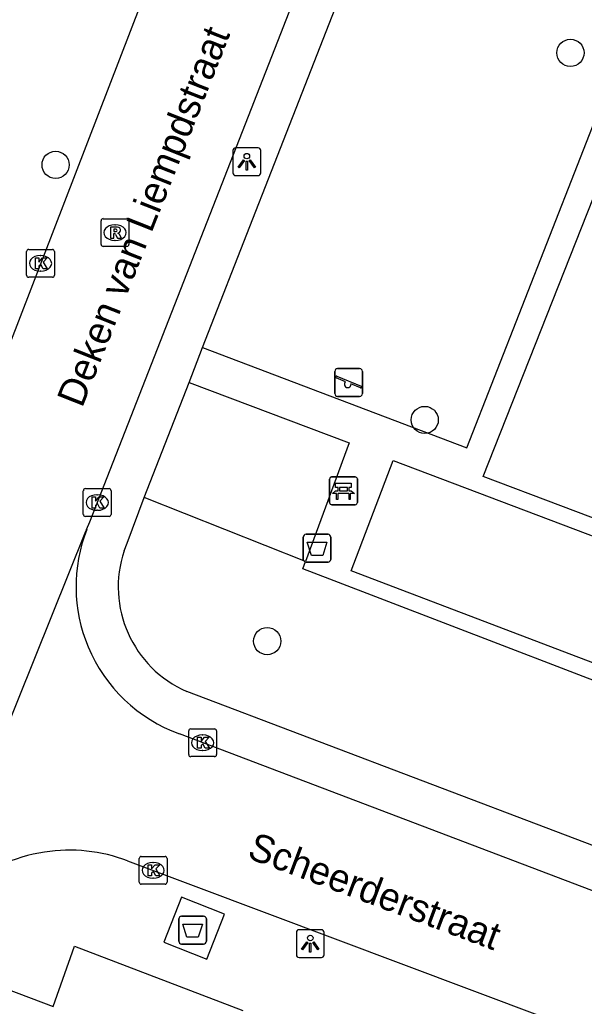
# Model space of a CAD drawing. Extents: x 160026 to 161302, y 384757 to 385701.
# Drawn here: x 161016.12 to 161036.43, y 385151.97 to 385187.45 of the extents above; entities that cross this region are included whole.
import ezdxf

# ---------------------------------------------------------------- set-up
doc = ezdxf.new("R2010")
doc.units = 0
for name, color, linetype in [('IMGEO_Afval_apart_plaats', 7, 'Continuous'), ('IMGEO_Afvalbak', 7, 'Continuous'), ('IMGEO_Bank', 7, 'Continuous'), ('IMGEO_Boom', 7, 'Continuous'), ('IMGEO_Groenvoorziening', 7, 'Continuous'), ('IMGEO_Kolk', 7, 'Continuous'), ('IMGEO_Lichtpunt', 7, 'Continuous'), ('IMGEO_Openbare_ruimte_label', 7, 'Continuous'), ('IMGEO_Rijbaan_lokaal_open', 7, 'Continuous'), ('IMGEO_Rioolput', 7, 'Continuous'), ('IMGEO_Speelvoorziening', 7, 'Continuous'), ('IMGEO_Voetpad_gesloten', 7, 'Continuous'), ('IMGEO_Voetpad_open', 7, 'Continuous')]:
    doc.layers.add(name, color=color, linetype=linetype)

msp = doc.modelspace()

# ---------------------------------------------------------------- linework, layer by layer
at = {"layer": 'IMGEO_Afval_apart_plaats'}
for p, q in [((161021.942, 385155.211), (161022.732, 385155.211)), ((161022.732, 385155.211), (161021.942, 385155.211)), ((161021.842, 385154.311), (161021.842, 385155.111)), ((161021.842, 385155.111), (161021.842, 385154.311)), ((161022.832, 385155.111), (161022.832, 385154.311)), ((161022.832, 385154.311), (161022.832, 385155.111)), ((161022.732, 385154.211), (161021.942, 385154.211)), ((161021.942, 385154.211), (161022.732, 385154.211))]:
    msp.add_line(p, q, dxfattribs=at)
msp.add_lwpolyline([(161021.985, 385154.925), (161022.689, 385154.925), (161022.54, 385154.455), (161022.134, 385154.455), (161021.985, 385154.925)], dxfattribs=at)
for centre, start, end in [((161021.942, 385155.111), 90, 180), ((161021.942, 385155.111), 90, 180), ((161022.732, 385155.111), 0, 90), ((161022.732, 385155.111), 360, 90), ((161021.942, 385154.311), 180, 270), ((161021.942, 385154.311), 180, 270), ((161022.732, 385154.311), 270, 0), ((161022.732, 385154.311), 270, 0)]:
    msp.add_arc(centre, 0.1, start, end, dxfattribs=at)
at = {"layer": 'IMGEO_Afvalbak'}
for p, q in [((161026.319, 385168.046), (161026.319, 385168.846)), ((161026.319, 385168.846), (161026.319, 385168.046)), ((161026.419, 385168.946), (161027.209, 385168.946)), ((161027.209, 385168.946), (161026.419, 385168.946)), ((161027.309, 385168.846), (161027.309, 385168.046)), ((161027.309, 385168.046), (161027.309, 385168.846)), ((161027.209, 385167.946), (161026.419, 385167.946)), ((161026.419, 385167.946), (161027.209, 385167.946))]:
    msp.add_line(p, q, dxfattribs=at)
msp.add_lwpolyline([(161026.462, 385168.66), (161027.166, 385168.66), (161027.017, 385168.19), (161026.611, 385168.19), (161026.462, 385168.66)], dxfattribs=at)
for centre, start, end in [((161026.419, 385168.846), 90, 180), ((161026.419, 385168.846), 90, 180), ((161027.209, 385168.846), 0, 90), ((161027.209, 385168.846), 360, 90), ((161026.419, 385168.046), 180, 270), ((161026.419, 385168.046), 180, 270), ((161027.209, 385168.046), 270, 0), ((161027.209, 385168.046), 270, 0)]:
    msp.add_arc(centre, 0.1, start, end, dxfattribs=at)
at = {"layer": 'IMGEO_Bank'}
for p, q in [((161027.264, 385170.086), (161027.264, 385170.927)), ((161027.264, 385170.927), (161027.264, 385170.086)), ((161027.339, 385171.011), (161028.18, 385171.011)), ((161028.18, 385171.011), (161027.339, 385171.011)), ((161028.264, 385170.936), (161028.264, 385170.095)), ((161028.264, 385170.095), (161028.264, 385170.936)), ((161027.961, 385170.409), (161027.568, 385170.409)), ((161027.573, 385170.517), (161027.573, 385170.623)), ((161027.617, 385170.623), (161027.617, 385170.517)), ((161027.905, 385170.629), (161027.623, 385170.629)), ((161027.623, 385170.511), (161027.905, 385170.511)), ((161027.911, 385170.517), (161027.911, 385170.623)), ((161027.955, 385170.623), (161027.955, 385170.517)), ((161028.189, 385170.011), (161027.348, 385170.011)), ((161027.348, 385170.011), (161028.189, 385170.011))]:
    msp.add_line(p, q, dxfattribs=at)
for points in [[(161027.567, 385170.629), (161027.481, 385170.629), (161027.481, 385170.79), (161028.044, 385170.79), (161028.044, 385170.629), (161027.961, 385170.629)], [(161027.511, 385170.409), (161027.369, 385170.409), (161027.481, 385170.511), (161027.567, 385170.511)], [(161027.561, 385170.402), (161027.561, 385170.195), (161027.518, 385170.195), (161027.518, 385170.402)], [(161027.961, 385170.511), (161028.044, 385170.511), (161028.156, 385170.409), (161028.017, 385170.409)], [(161028.011, 385170.402), (161028.011, 385170.195), (161027.967, 385170.195), (161027.967, 385170.402)]]:
    msp.add_lwpolyline(points, dxfattribs=at)
for centre, radius, start, end in [((161027.342, 385170.933), 0.0779, 92.4484, 184.2845), ((161027.342, 385170.933), 0.0779, 92.4484, 184.2845), ((161028.186, 385170.933), 0.0779, 2.4484, 94.2845), ((161028.186, 385170.933), 0.0779, 2.4484, 94.2845), ((161027.511, 385170.402), 0.00671, 2.8957, 87.1043), ((161027.568, 385170.402), 0.00671, 92.8957, 177.1043), ((161027.566, 385170.622), 0.00671, 2.8957, 87.1043), ((161027.566, 385170.518), 0.00671, 272.8957, 357.1043), ((161027.623, 385170.622), 0.00671, 92.8957, 177.1043), ((161027.623, 385170.518), 0.00671, 182.8957, 267.1043), ((161027.905, 385170.622), 0.00671, 2.8957, 87.1043), ((161027.905, 385170.518), 0.00671, 272.8957, 357.1043), ((161027.962, 385170.622), 0.00671, 92.8957, 177.1043), ((161027.962, 385170.518), 0.00671, 182.8957, 267.1043), ((161027.96, 385170.402), 0.00671, 2.8957, 87.1043), ((161028.017, 385170.402), 0.00671, 92.8957, 177.1043), ((161027.342, 385170.089), 0.0779, 182.4484, 274.2845), ((161027.342, 385170.089), 0.0779, 182.4484, 274.2845), ((161028.186, 385170.089), 0.0779, 272.4484, 4.2845), ((161028.186, 385170.089), 0.0779, 272.4484, 4.2845)]:
    msp.add_arc(centre, radius, start, end, dxfattribs=at)
at = {"layer": 'IMGEO_Boom'}
for centre in [(161035.927, 385186.261), (161017.41, 385182.233), (161030.687, 385173.06), (161025.021, 385165.106)]:
    msp.add_circle(centre, 0.489, dxfattribs=at)
at = {"layer": 'IMGEO_Groenvoorziening'}
msp.add_lwpolyline([(161026.401, 385167.974), (161020.598, 385170.273)], dxfattribs=at)
at = {"layer": 'IMGEO_Kolk'}
for p, q in [((161016.367, 385178.265), (161016.367, 385179.117)), ((161016.442, 385179.191), (161017.294, 385179.191)), ((161016.855, 385178.971), (161016.88, 385178.971)), ((161017.368, 385179.117), (161017.368, 385178.265)), ((161016.878, 385178.411), (161016.853, 385178.411)), ((161017.294, 385178.191), (161016.442, 385178.191)), ((161018.407, 385169.663), (161018.407, 385170.515)), ((161018.482, 385170.589), (161019.334, 385170.589)), ((161019.408, 385170.515), (161019.408, 385169.663)), ((161018.895, 385170.369), (161018.92, 385170.369)), ((161018.918, 385169.809), (161018.893, 385169.809)), ((161019.334, 385169.589), (161018.482, 385169.589)), ((161022.197, 385161.023), (161022.197, 385161.875)), ((161022.272, 385161.949), (161023.124, 385161.949)), ((161023.198, 385161.875), (161023.198, 385161.023)), ((161022.685, 385161.729), (161022.71, 385161.729)), ((161022.708, 385161.169), (161022.683, 385161.169)), ((161023.124, 385160.949), (161022.272, 385160.949)), ((161020.418, 385156.434), (161020.418, 385157.286)), ((161020.493, 385157.36), (161021.345, 385157.36)), ((161021.419, 385157.286), (161021.419, 385156.434)), ((161020.906, 385157.14), (161020.931, 385157.14)), ((161020.929, 385156.58), (161020.904, 385156.58)), ((161021.345, 385156.36), (161020.493, 385156.36))]:
    msp.add_line(p, q, dxfattribs=at)
for points in [[(161016.367, 385178.265), (161016.367, 385179.117)], [(161016.442, 385179.191), (161017.294, 385179.191)], [(161017.368, 385179.117), (161017.368, 385178.265)], [(161016.688, 385178.891), (161016.811, 385178.891), (161016.811, 385178.74), (161016.941, 385178.891), (161017.105, 385178.891), (161016.959, 385178.74), (161017.112, 385178.491), (161016.96, 385178.491), (161016.875, 385178.655), (161016.811, 385178.588), (161016.811, 385178.491), (161016.688, 385178.491), (161016.688, 385178.891)], [(161017.294, 385178.191), (161016.442, 385178.191)], [(161018.407, 385169.663), (161018.407, 385170.515)], [(161018.482, 385170.589), (161019.334, 385170.589)], [(161019.408, 385170.515), (161019.408, 385169.663)], [(161018.728, 385170.289), (161018.851, 385170.289), (161018.851, 385170.138), (161018.981, 385170.289), (161019.145, 385170.289), (161018.999, 385170.138), (161019.152, 385169.889), (161019, 385169.889), (161018.915, 385170.053), (161018.851, 385169.986), (161018.851, 385169.889), (161018.728, 385169.889), (161018.728, 385170.289)], [(161019.334, 385169.589), (161018.482, 385169.589)], [(161022.197, 385161.023), (161022.197, 385161.875)], [(161022.272, 385161.949), (161023.124, 385161.949)], [(161023.198, 385161.875), (161023.198, 385161.023)], [(161022.518, 385161.649), (161022.641, 385161.649), (161022.641, 385161.498), (161022.771, 385161.649), (161022.935, 385161.649), (161022.789, 385161.498), (161022.942, 385161.249), (161022.79, 385161.249), (161022.705, 385161.413), (161022.641, 385161.346), (161022.641, 385161.249), (161022.518, 385161.249), (161022.518, 385161.649)], [(161023.124, 385160.949), (161022.272, 385160.949)], [(161020.418, 385156.434), (161020.418, 385157.286)], [(161020.493, 385157.36), (161021.345, 385157.36)], [(161021.419, 385157.286), (161021.419, 385156.434)], [(161020.739, 385157.06), (161020.862, 385157.06), (161020.862, 385156.909), (161020.992, 385157.06), (161021.156, 385157.06), (161021.01, 385156.909), (161021.163, 385156.66), (161021.011, 385156.66), (161020.926, 385156.824), (161020.862, 385156.757), (161020.862, 385156.66), (161020.739, 385156.66), (161020.739, 385157.06)], [(161021.345, 385156.36), (161020.493, 385156.36)]]:
    msp.add_lwpolyline(points, dxfattribs=at)
for centre, start, end in [((161016.444, 385179.115), 91.552, 178.448), ((161016.444, 385179.115), 91.552, 178.448), ((161017.292, 385179.115), 1.552, 88.448), ((161017.292, 385179.115), 1.552, 88.448), ((161016.444, 385178.267), 181.552, 268.448), ((161016.444, 385178.267), 181.552, 268.448), ((161017.292, 385178.267), 271.552, 358.448), ((161017.292, 385178.267), 271.552, 358.448), ((161018.484, 385170.513), 91.552, 178.448), ((161018.484, 385170.513), 91.552, 178.448), ((161019.332, 385170.513), 1.552, 88.448), ((161019.332, 385170.513), 1.552, 88.448), ((161018.484, 385169.665), 181.552, 268.448), ((161018.484, 385169.665), 181.552, 268.448), ((161019.332, 385169.665), 271.552, 358.448), ((161019.332, 385169.665), 271.552, 358.448), ((161022.274, 385161.873), 91.552, 178.448), ((161022.274, 385161.873), 91.552, 178.448), ((161023.122, 385161.873), 1.552, 88.448), ((161023.122, 385161.873), 1.552, 88.448), ((161022.274, 385161.025), 181.552, 268.448), ((161022.274, 385161.025), 181.552, 268.448), ((161023.122, 385161.025), 271.552, 358.448), ((161023.122, 385161.025), 271.552, 358.448), ((161020.495, 385157.284), 91.552, 178.448), ((161020.495, 385157.284), 91.552, 178.448), ((161021.343, 385157.284), 1.552, 88.448), ((161021.343, 385157.284), 1.552, 88.448), ((161020.495, 385156.436), 181.552, 268.448), ((161020.495, 385156.436), 181.552, 268.448), ((161021.343, 385156.436), 271.552, 358.448), ((161021.343, 385156.436), 271.552, 358.448)]:
    msp.add_arc(centre, 0.0765, start, end, dxfattribs=at)
for centre, major_axis, ratio, start_param, end_param in [((161016.854, 385178.691), (-0.387, 0.002), 0.722429, 4.712389, 7.853982), ((161016.879, 385178.691), (-0.39, 0.002), 0.717154, 1.570796, 4.712389), ((161018.894, 385170.089), (-0.387, 0.002), 0.722429, 4.712389, 7.853982), ((161018.919, 385170.089), (-0.39, 0.002), 0.717154, 1.570796, 4.712389), ((161022.684, 385161.449), (-0.387, 0.002), 0.722429, 4.712389, 7.853982), ((161022.709, 385161.449), (-0.39, 0.002), 0.717154, 1.570796, 4.712389), ((161020.905, 385156.86), (-0.387, 0.002), 0.722429, 4.712389, 7.853982), ((161020.93, 385156.86), (-0.39, 0.002), 0.717154, 1.570796, 4.712389)]:
    msp.add_ellipse(centre, major_axis=major_axis, ratio=ratio, start_param=start_param, end_param=end_param, dxfattribs=at)
at = {"layer": 'IMGEO_Lichtpunt'}
for p, q in [((161024.692, 385182.846), (161023.884, 385182.846)), ((161024.692, 385182.846), (161023.884, 385182.846)), ((161023.79, 385182.751), (161023.79, 385181.944)), ((161023.79, 385182.751), (161023.79, 385181.944)), ((161024.786, 385181.944), (161024.786, 385182.751)), ((161024.786, 385181.944), (161024.786, 385182.751)), ((161023.884, 385181.85), (161024.692, 385181.85)), ((161023.884, 385181.85), (161024.692, 385181.85)), ((161026.071, 385154.629), (161026.071, 385153.822)), ((161026.071, 385154.629), (161026.071, 385153.822)), ((161026.973, 385154.724), (161026.165, 385154.724)), ((161026.973, 385154.724), (161026.165, 385154.724)), ((161027.067, 385153.822), (161027.067, 385154.629)), ((161027.067, 385153.822), (161027.067, 385154.629)), ((161026.165, 385153.728), (161026.973, 385153.728)), ((161026.165, 385153.728), (161026.973, 385153.728))]:
    msp.add_line(p, q, dxfattribs=at)
for points in [[(161024.164, 385182.415), (161024.203, 385182.387), (161024.015, 385182.125), (161023.977, 385182.152), (161024.164, 385182.415)], [(161024.266, 385182.367), (161024.313, 385182.367), (161024.313, 385182.045), (161024.266, 385182.045), (161024.266, 385182.367)], [(161024.376, 385182.387), (161024.414, 385182.414), (161024.601, 385182.152), (161024.562, 385182.124), (161024.376, 385182.387)], [(161026.445, 385154.293), (161026.484, 385154.265), (161026.296, 385154.003), (161026.258, 385154.03), (161026.445, 385154.293)], [(161026.547, 385154.245), (161026.594, 385154.245), (161026.594, 385153.923), (161026.547, 385153.923), (161026.547, 385154.245)], [(161026.657, 385154.265), (161026.695, 385154.292), (161026.882, 385154.03), (161026.843, 385154.002), (161026.657, 385154.265)]]:
    msp.add_lwpolyline(points, dxfattribs=at)
for centre in [(161024.289, 385182.549), (161026.57, 385154.427)]:
    msp.add_circle(centre, 0.0994, dxfattribs=at)
for centre, start, end in [((161023.884, 385182.751), 90, 180), ((161023.884, 385182.751), 90, 180), ((161024.692, 385182.751), 0, 90), ((161024.692, 385182.751), 0, 90), ((161023.884, 385181.944), 180, 270), ((161023.884, 385181.944), 180, 270), ((161024.692, 385181.944), 270, 0), ((161024.692, 385181.944), 270, 360), ((161026.165, 385154.629), 90, 180), ((161026.165, 385154.629), 90, 180), ((161026.973, 385154.629), 0, 90), ((161026.973, 385154.629), 0, 90), ((161026.165, 385153.822), 180, 270), ((161026.165, 385153.822), 180, 270), ((161026.973, 385153.822), 270, 0), ((161026.973, 385153.822), 270, 360)]:
    msp.add_arc(centre, 0.0946, start, end, dxfattribs=at)
at = {"layer": 'IMGEO_Rijbaan_lokaal_open'}
for points in [[(161018.527, 385169.117), (161018.646, 385169.399), (161043.23, 385232.277)], [(161026.856, 385204.583), (161006.613, 385152.101)], [(161018.527, 385169.117), (161018.491, 385169.043), (161012.34, 385153.761), (161012.274, 385153.429)], [(161046.883, 385152.266), (161021.863, 385161.77)], [(161020.002, 385157.204), (161052.331, 385145.052)]]:
    msp.add_lwpolyline(points, dxfattribs=at)
for centre, radius, start, end in [((161023.791, 385167.074), 5.646, 158.7906, 202.6496), ((161023.788, 385167.076), 5.645, 202.6772, 250.0562), ((161017.912, 385151.685), 5.902, 98.7732, 162.8166), ((161017.909, 385151.666), 5.92, 69.295, 98.7149)]:
    msp.add_arc(centre, radius, start, end, dxfattribs=at)
at = {"layer": 'IMGEO_Rioolput'}
for p, q in [((161019.047, 385179.373), (161019.047, 385180.225)), ((161019.122, 385180.299), (161019.974, 385180.299)), ((161019.535, 385180.079), (161019.56, 385180.079)), ((161020.048, 385180.225), (161020.048, 385179.373)), ((161019.974, 385179.299), (161019.122, 385179.299)), ((161019.558, 385179.519), (161019.533, 385179.519))]:
    msp.add_line(p, q, dxfattribs=at)
for points in [[(161019.047, 385179.373), (161019.047, 385180.225)], [(161019.122, 385180.299), (161019.974, 385180.299)], [(161019.636, 385179.997), (161019.384, 385179.999), (161019.384, 385179.599)], [(161020.048, 385180.225), (161020.048, 385179.373)], [(161019.384, 385179.599), (161019.508, 385179.599), (161019.508, 385179.761), (161019.519, 385179.761)], [(161019.562, 385179.918), (161019.508, 385179.918), (161019.508, 385179.837)], [(161019.508, 385179.837), (161019.56, 385179.837)], [(161019.566, 385179.732), (161019.637, 385179.599), (161019.777, 385179.599), (161019.712, 385179.725)], [(161019.974, 385179.299), (161019.122, 385179.299)]]:
    msp.add_lwpolyline(points, dxfattribs=at)
for centre, radius, start, end in [((161019.124, 385180.223), 0.0765, 91.552, 178.448), ((161019.124, 385180.223), 0.0765, 91.552, 178.448), ((161019.635, 385179.887), 0.109, 350.3612, 89.416), ((161019.972, 385180.223), 0.0765, 1.552, 88.448), ((161019.972, 385180.223), 0.0765, 1.552, 88.448), ((161019.518, 385179.708), 0.0533, 26.0293, 88.6989), ((161019.544, 385180.026), 0.19, 274.7715, 282.9687), ((161019.568, 385179.822), 0.0964, 77.0061, 93.1865), ((161019.582, 385179.879), 0.0378, 276.6634, 79.6772), ((161019.633, 385179.887), 0.112, 277.5842, 350.9817), ((161019.617, 385179.672), 0.108, 29.5134, 73.7905), ((161019.124, 385179.375), 0.0765, 181.552, 268.448), ((161019.124, 385179.375), 0.0765, 181.552, 268.448), ((161019.972, 385179.375), 0.0765, 271.552, 358.448), ((161019.972, 385179.375), 0.0765, 271.552, 358.448)]:
    msp.add_arc(centre, radius, start, end, dxfattribs=at)
for centre, major_axis, ratio, start_param, end_param in [((161019.534, 385179.799), (-0.387, 0.002), 0.722429, 4.712389, 7.853982), ((161019.559, 385179.799), (-0.39, 0.002), 0.717154, 1.570796, 4.712389)]:
    msp.add_ellipse(centre, major_axis=major_axis, ratio=ratio, start_param=start_param, end_param=end_param, dxfattribs=at)
at = {"layer": 'IMGEO_Speelvoorziening'}
for p, q in [((161027.454, 385174.006), (161027.454, 385174.806)), ((161027.454, 385174.806), (161027.454, 385174.006)), ((161027.554, 385174.906), (161028.344, 385174.906)), ((161028.344, 385174.906), (161027.554, 385174.906)), ((161028.444, 385174.806), (161028.444, 385174.006)), ((161028.444, 385174.006), (161028.444, 385174.806)), ((161027.837, 385174.434), (161027.498, 385174.571)), ((161027.523, 385174.631), (161028.399, 385174.278)), ((161028.375, 385174.218), (161028.035, 385174.355)), ((161028.344, 385173.906), (161027.554, 385173.906)), ((161027.554, 385173.906), (161028.344, 385173.906))]:
    msp.add_line(p, q, dxfattribs=at)
for centre, radius, start, end in [((161027.554, 385174.806), 0.1, 90, 180), ((161027.554, 385174.806), 0.1, 90, 180), ((161028.344, 385174.806), 0.1, 0, 90), ((161028.344, 385174.806), 0.1, 360, 90), ((161027.511, 385174.601), 0.0327, 68.078, 248.078), ((161027.916, 385174.344), 0.12, 130.9928, 5.1632), ((161027.554, 385174.006), 0.1, 180, 270), ((161027.554, 385174.006), 0.1, 180, 270), ((161028.344, 385174.006), 0.1, 270, 0), ((161028.344, 385174.006), 0.1, 270, 0), ((161028.387, 385174.248), 0.0327, 248.078, 68.078)]:
    msp.add_arc(centre, radius, start, end, dxfattribs=at)
at = {"layer": 'IMGEO_Voetpad_gesloten'}
msp.add_lwpolyline([(161023.48, 385155.283), (161021.938, 385155.89), (161021.304, 385154.278), (161022.846, 385153.671), (161023.48, 385155.283)], dxfattribs=at)
at = {"layer": 'IMGEO_Voetpad_open'}
for points in [[(161022.697, 385175.662), (161024.503, 385180.297), (161025.065, 385181.727), (161035.792, 385209.124)], [(161022.697, 385175.662), (161032.204, 385172.061), (161037.176, 385184.764), (161039.719, 385183.742), (161039.373, 385182.881), (161044.629, 385180.762), (161050.818, 385178.251)], [(161041.175, 385167.856), (161032.784, 385171.025), (161037.171, 385182.093), (161045.496, 385178.766)], [(161022.21, 385174.41), (161022.697, 385175.662)], [(161020.598, 385170.273), (161022.21, 385174.41)], [(161022.21, 385174.41), (161027.969, 385172.232), (161026.401, 385167.974)], [(161043.811, 385166.206), (161042.313, 385162.2), (161028.044, 385167.632), (161029.549, 385171.601), (161043.811, 385166.206)], [(161019.877, 385168.353), (161019.981, 385168.631), (161020.598, 385170.273)], [(161039.825, 385156.574), (161041.819, 385161.747), (161027.27, 385167.333), (161026.299, 385167.699), (161026.401, 385167.974)], [(161039.825, 385156.574), (161022.128, 385163.297)], [(161017.318, 385151.969), (161018.091, 385154.132), (161024.145, 385151.818)], [(161013.372, 385148.078), (161015.194, 385152.762), (161017.318, 385151.969)]]:
    msp.add_lwpolyline(points, dxfattribs=at)
msp.add_arc((161023.756, 385167.051), 4.092, 161.4482, 246.5504, dxfattribs=at)

# ---------------------------------------------------------------- texts
at = {"layer": 'IMGEO_Openbare_ruimte_label'}
for s, rotation, p in [('Deken van Liempdstraat', 68.4113, (161018.363, 385173.466)), ('Scheerderstraat', 339.444, (161024.26, 385157.319))]:
    msp.add_text(s, height=1, rotation=rotation, dxfattribs=at).set_placement(p)

doc.saveas('drawing.dxf')
